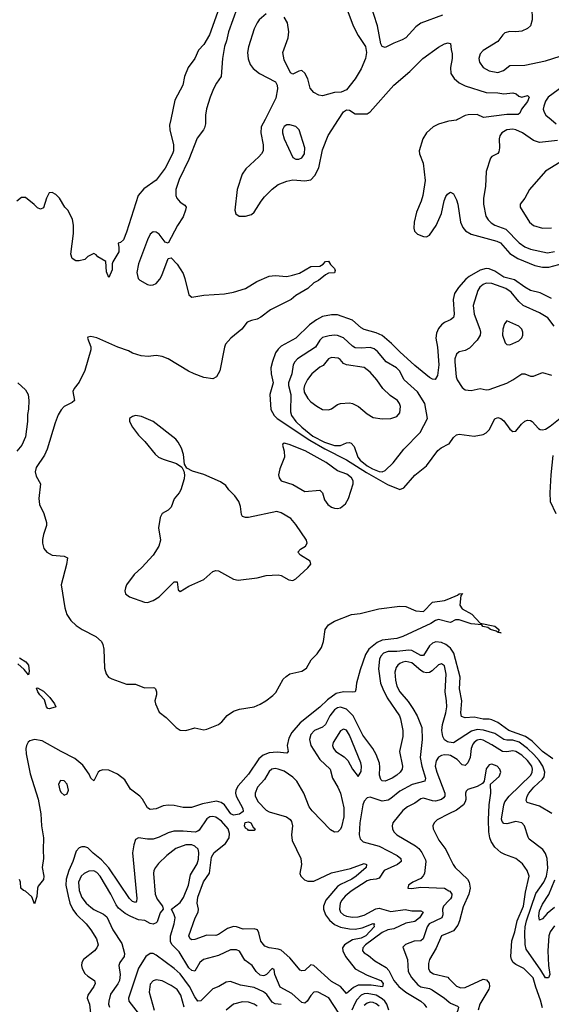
# Model space of a CAD drawing. Header units: inches. Extents: x 884549 to 1028252, y 526810 to 653624.
# Tile 525 of 656: x 947110 to 950689, y 604049 to 610671. Entities that reach past the tile are written whole.
import ezdxf

# ---------------------------------------------------------------- set-up
doc = ezdxf.new("R2010")
doc.units = ezdxf.units.IN
doc.header["$MEASUREMENT"] = 0
for name, color, linetype in [('A9640', 7, 'Continuous'), ('A9641', 7, 'Continuous'), ('A9650', 7, 'Continuous'), ('A9651', 7, 'Continuous')]:
    doc.layers.add(name, color=color, linetype=linetype)

msp = doc.modelspace()

# ---------------------------------------------------------------- linework, layer by layer
at = {"layer": 'A9640', "color": 5}
for points, elevation in [([(948127.2, 610000), (948119, 609961), (948120.3, 609930), (948146.4, 609830), (948146, 609790), (948139.5, 609770), (948090, 609672.3), (948030, 609592), (947946.6, 609533.4), (947908, 609490), (947830, 609242), (947808.3, 609191.7), (947790, 609173.2), (947772.7, 609167.3), (947778.5, 609138.5), (947777.6, 609110), (947737.1, 609042.9), (947733, 609030), (947734, 608990), (947710, 608938), (947694.5, 608974.5), (947690, 609046), (947636.4, 609076.4), (947626, 609090), (947610, 609098), (947570, 609078), (947550, 609058), (947510, 609048.7), (947488.9, 609048.9), (947464.7, 609064.7), (947455.3, 609095.3), (947472.9, 609232.9), (947472.9, 609287.1), (947465.2, 609330), (947434, 609390), (947415.3, 609410), (947378, 609470), (947354.6, 609494.6), (947330, 609508), (947310, 609506), (947291.3, 609470), (947270, 609406), (947250, 609398), (947230, 609406), (947209.1, 609429.1), (947150, 609475.3), (947123.5, 609476.5), (947091, 609450)], 2060), ([(948361.1, 610000), (948360.6, 609970), (948354.9, 609945.1), (948347.9, 609930), (948304.9, 609875.1), (948250.1, 609730), (948184.5, 609595.5), (948162.2, 609530), (948161, 609490), (948167.9, 609470), (948190, 609443.9), (948223.2, 609423.2), (948230.2, 609410), (948227.1, 609390), (948210, 609346.3), (948172.9, 609287.1), (948110, 609169), (948090, 609174.5), (948050, 609229.7), (948030, 609242.4), (948010, 609244.2), (947990, 609229.7), (947970.1, 609190), (947909.5, 609030), (947898.4, 608970), (947907.6, 608930), (947919.4, 608919.4), (947970, 608890.4), (947990, 608885.3), (948010, 608887), (948030, 608897.6), (948053.9, 608926.1), (948068, 608952), (948110, 609066), (948130, 609070.8), (948170, 609028), (948210, 608964.9), (948223.2, 608930), (948250, 608821), (948270, 608804.4), (948350, 608818.6), (948488.2, 608828.2), (948550, 608839.7), (948630, 608862.7), (948707.3, 608910), (948790, 608945.4), (948830, 608950.8), (948910, 608944.4), (948947.9, 608952.1), (948993.4, 608966.6), (949070, 609010.3), (949130, 609014), (949152.9, 609027.1), (949170, 609045.5), (949190, 609047.3), (949203.9, 609023.9), (949230, 608998.7), (949235.2, 608984.8), (949230, 608969.8), (949190, 608965.7), (949170, 608955.8), (949122, 608918), (949090, 608900.7), (949050, 608863.6), (948970, 608816.3), (948937.6, 608790), (948799.3, 608720.7), (948732.9, 608670), (948710, 608657.7), (948670, 608649.3), (948642.8, 608637.2), (948607, 608590), (948532.4, 608530), (948497.1, 608490), (948488.4, 608470), (948457, 608310), (948435.5, 608270), (948410, 608255.1), (948350, 608264.4), (948284, 608290), (948247.1, 608307.1), (948110, 608390.8), (948070, 608406), (948030, 608412), (947974.9, 608405.1), (947929.3, 608410), (947870, 608429.2), (947843.8, 608443.8), (947772.3, 608470), (947630, 608532.1), (947590, 608540.7), (947570, 608535.1), (947566.5, 608530), (947590.1, 608470.1), (947589, 608450), (947550, 608312.8), (947510, 608232.4), (947477.2, 608190), (947469.1, 608170), (947480.3, 608110), (947464.1, 608095.9), (947410, 608069.7), (947390, 608047.6), (947370, 608012.9), (947350, 607960.5), (947296.5, 607783.5), (947277.7, 607742.3), (947220.6, 607659.4), (947214.6, 607630), (947222.2, 607602.2), (947250.2, 607549.8), (947240.5, 607450), (947244.9, 607410), (947274, 607350), (947290.5, 607290.5), (947290.5, 607270), (947270.4, 607210), (947264.1, 607175.9), (947263.8, 607150), (947274, 607114), (947294, 607090), (947330, 607070.4), (947410, 607063), (947432, 607052), (947426.7, 607006.7), (947390.3, 606870), (947415.4, 606715.4), (947427.2, 606670), (947454.9, 606630), (947490, 606596.9), (947530.3, 606570), (947623.5, 606523.5), (947660.7, 606490), (947670.2, 606470), (947677.3, 606437.3), (947680.8, 606310), (947691.9, 606271.9), (947709.2, 606250), (947730, 606238), (947830, 606201.4), (947890, 606202.6), (947950, 606178.6), (948010, 606180.5), (948017, 606177), (948024, 606170), (948030.7, 606150), (948030.7, 606130), (948021.1, 606090), (948024.4, 606070), (948050, 606014), (948097.7, 605977.7), (948163.2, 605910), (948190, 605894), (948230, 605890.2), (948290, 605908.9), (948350, 605896), (948370, 605899.6), (948450, 605932.1), (948471.5, 605948.5), (948507.6, 605992.4), (948550, 606021.5), (948590, 606034.2), (948690, 606049.5), (948730, 606066.8), (948766.6, 606090), (948814.2, 606125.8), (948833.8, 606146.2), (948884.9, 606235.1), (948905.2, 606254.8), (948930, 606272), (949010, 606290.3), (949041.3, 606310), (949072.9, 606367.1), (949113.1, 606406.9), (949142.4, 606450), (949155.8, 606490), (949166.9, 606570), (949190, 606602.4), (949230, 606627), (949344, 606670), (949401.7, 606678.3), (949528, 606710), (949670, 606726), (949710, 606724.7), (949776.3, 606696.3), (949830, 606690.7), (949890, 606754), (949970, 606764.4), (950000, 606776.9)], 2080), ([(948762, 610000), (948736.6, 609950), (948733.2, 609910), (948750.2, 609829.8), (948749.1, 609790), (948739, 609770), (948720.2, 609750), (948632, 609668), (948608.1, 609631.9), (948575.4, 609530), (948558.9, 609390), (948565.1, 609365.1), (948588.9, 609348.9), (948630, 609349.2), (948670, 609360.8), (948690, 609376.5), (948735.2, 609450), (948759.6, 609480.4), (948810, 609531.6), (948850, 609563), (948910, 609585.1), (948950, 609593.5), (949030, 609587.6), (949070, 609594.7), (949097, 609623), (949124.1, 609675.9), (949150, 609796.4), (949188, 609892), (949257.4, 610000)], 2120), ([(950000, 609988.2), (949990, 609986.5), (949930, 609969.8), (949894, 609950), (949848.9, 609911.1), (949824.1, 609870), (949799.7, 609790), (949802, 609770), (949826.1, 609706.1), (949841.1, 609590), (949825.3, 609490), (949813.4, 609450), (949782.2, 609377.8), (949765.5, 609310), (949763.1, 609270), (949768.4, 609250), (949789.2, 609229.2), (949830, 609214), (949850, 609210.4), (949870, 609222), (949913.5, 609286.5), (949950, 609368.8), (949967.7, 609452.3), (949978.2, 609481.8), (949990, 609498.7), (950000, 609505.5)], 2120), ([(950000, 608648), (949970, 608635.4), (949950, 608619.7), (949930, 608594.3), (949916.2, 608563.8), (949912, 608530), (949923, 608470), (949932.9, 608350), (949922.7, 608277.3), (949908.3, 608251.7), (949890, 608252.8), (949870, 608265.1), (949770, 608346.6), (949670, 608437.2), (949614.4, 608494.4), (949550, 608546.7), (949510, 608565.3), (949430, 608586.8), (949410, 608598.5), (949350, 608649.8), (949250, 608686.1), (949210, 608687.4), (949150, 608674.3), (949107.5, 608652.5), (949061.8, 608618.2), (948970, 608529.9), (948870, 608476), (948850, 608456.2), (948833.1, 608430), (948811.5, 608371.5), (948801.6, 608330), (948802.6, 608290), (948817.3, 608230), (948795.4, 608150), (948802.1, 608050), (948824.1, 608010), (948844.4, 607990), (949064.4, 607844.4), (949165.4, 607785.4), (949310, 607711.4), (949445.7, 607625.7), (949586.1, 607546.1), (949670, 607510.6), (949697.2, 607522.8), (949770, 607606.9), (949850, 607671.6), (949925.6, 607774.4), (949948.3, 607791.7), (950000, 607819)], 2120), ([(947098.8, 608230), (947150, 608181), (947166.8, 608150), (947171, 608110), (947170.9, 608050.9), (947163.5, 608016.5), (947162.8, 607970), (947150, 607866), (947124.7, 607810), (947091, 607770)], 2060), ([(950000, 606618.8), (949930, 606638), (949910, 606630.9), (949878.8, 606610), (949690, 606523.3), (949648.9, 606508.9), (949550, 606499.1), (949516.5, 606483.5), (949461.6, 606438.4), (949438.1, 606401.9), (949401.6, 606298.4), (949378, 606210), (949373.6, 606166.4), (949368.1, 606151.9), (949351.1, 606148.9), (949290, 606151.8), (949241.2, 606138.8), (949182.5, 606097.5), (949130, 606048.1), (948998.1, 605941.9), (948942.6, 605877.4), (948921.8, 605838.2), (948911.6, 605790), (948918.6, 605750), (948910, 605738.2), (948844.9, 605744.9), (948790, 605739.7), (948750, 605724.1), (948720.1, 605699.9), (948650, 605596.4), (948581.1, 605518.9), (948565.2, 605490), (948562.6, 605470), (948567.7, 605450), (948613.6, 605366.4), (948614.1, 605345.9), (948591.2, 605328.8), (948550, 605322.1), (948531.6, 605330), (948489.8, 605389.8), (948466.6, 605406.6), (948434.8, 605414.8), (948341.9, 605398.1), (948268.1, 605371.9), (948210, 605372.6), (948150, 605385.8), (948110, 605388.7), (948076.8, 605383.2), (948030, 605363.2), (947990, 605359.9), (947970, 605371.6), (947936.2, 605430), (947919.1, 605450), (947857.3, 605497.3), (947819.2, 605559.2), (947770, 605596.1), (947710, 605624.5), (947670, 605627.1), (947650, 605619.8), (947639.7, 605610), (947610, 605552.3), (947590, 605571.2), (947577.9, 605597.9), (947536.7, 605656.7), (947482.4, 605702.4), (947390, 605748.7), (947261.7, 605821.7), (947210, 605830.5), (947179.2, 605820.8), (947168.2, 605811.8), (947156.2, 605790), (947152.5, 605770), (947154.3, 605734.3), (947180.3, 605600.3), (947234, 605430), (947251.9, 605330), (947257.7, 605250), (947270.1, 605169.9), (947267.7, 605087.7), (947271.4, 605030), (947261.5, 604970), (947272.9, 604910), (947270, 604889.4), (947235.3, 604844.7), (947230.3, 604829.7), (947225.8, 604774.2), (947210, 604726), (947191.7, 604771.7), (947150, 604809.2), (947135.1, 604815.1), (947119, 604830), (947116, 604870), (947109.6, 604889.6)], 2080), ([(950000, 606452.8), (949978.5, 606470), (949950, 606482.2), (949913, 606487), (949890, 606478.2), (949870, 606459.6), (949830, 606395.9), (949810, 606394.8), (949750, 606427.7), (949730.8, 606430.8), (949650, 606422.4), (949590, 606422.7), (949559.7, 606410), (949541.9, 606390), (949532.6, 606370), (949526.3, 606306.3), (949539.1, 606210), (949554.1, 606170), (949585, 606110), (949666.9, 605990), (949674.7, 605970), (949689.5, 605890), (949689.6, 605850), (949667.2, 605750), (949687.5, 605650), (949684.2, 605630), (949672.1, 605610), (949648.9, 605590), (949617.4, 605570), (949570, 605549), (949550, 605551.8), (949541.6, 605561.6), (949532.9, 605590), (949535.3, 605644.7), (949531.8, 605670), (949510, 605729), (949488.1, 605770), (949419.6, 605859.6), (949355.4, 605990), (949310, 606035.1), (949270, 606048.1), (949250, 606043.5), (949230, 606030.7), (949198.8, 605990), (949168.9, 605930), (949150, 605913.9), (949095.4, 605890), (949070, 605864.5), (949060.6, 605830), (949071.1, 605790), (949130, 605695), (949199.8, 605630), (949216.4, 605570), (949252.9, 605510), (949269.5, 605470), (949291.8, 605370), (949292.2, 605310), (949277.7, 605242.3), (949270, 605226.2), (949252.7, 605210), (949230, 605207.8), (949202.5, 605222.5), (949079.8, 605350), (949058.2, 605378.2), (949023.4, 605470), (948977.3, 605550), (948950, 605577.4), (948890, 605616.2), (948850, 605631.6), (948830, 605634.5), (948807.3, 605630), (948790, 605616), (948759.3, 605560.7), (948710.7, 605510), (948694.9, 605470), (948696.8, 605450), (948715.7, 605410), (948770, 605354.6), (948790, 605343.4), (948907.4, 605310), (948931.6, 605291.6), (948939.6, 605279.6), (948946.1, 605250), (948941.4, 605190), (948944.7, 605150), (949003.9, 605030), (949007, 604990), (948996.3, 604930), (949003.8, 604910), (949027.3, 604887.3), (949050, 604877), (949090, 604876.6), (949210, 604933.1), (949338.1, 604961.9), (949430, 604996.5), (949445.5, 604990), (949443.9, 604970), (949376.3, 604910), (949347.5, 604890), (949270, 604855.7), (949250, 604842.3), (949171, 604750), (949156.4, 604710), (949156.4, 604690), (949170.1, 604650), (949195.6, 604615.6), (949230, 604586.7), (949270, 604567.1), (949330, 604556.2), (949370, 604555.1), (949416.6, 604563.4), (949490, 604591.8), (949502, 604590), (949495.4, 604584.6), (949496.1, 604570), (949441.1, 604510), (949410, 604495.2), (949350, 604482.1), (949296.6, 604450), (949284.6, 604430), (949285, 604410), (949302.8, 604370), (949367.8, 604287.8), (949450, 604244.3), (949541.4, 604210), (949556.3, 604190), (949552.8, 604167.2), (949477, 604177), (949390, 604177.2), (949358, 604162), (949310, 604121), (949270, 604169.8), (949210, 604202.4), (949090, 604309.9), (949070, 604315), (949030, 604277.3), (949010, 604273.8), (948999.3, 604279.3), (948930, 604362.3), (948870, 604413.5), (948850, 604420.7), (948789.8, 604429.8), (948761.4, 604441.4), (948734.5, 604474.5), (948721.2, 604530), (948710.9, 604550), (948690, 604557.8), (948615.7, 604555.7), (948570, 604571.1), (948550, 604573.3), (948510, 604558), (948450, 604518.3), (948430, 604512.9), (948370, 604513.7), (948290, 604484.5), (948270, 604483.5), (948258.4, 604490), (948249.9, 604510), (948291.9, 604630), (948311.2, 604670), (948313.4, 604690), (948304.8, 604730), (948309.5, 604770), (948347.4, 604872.6), (948387.8, 604932.2), (948402, 605038), (948420.8, 605070), (948496.6, 605130), (948520.3, 605170), (948523, 605197), (948512.9, 605230), (948470, 605279.9), (948430, 605308.7), (948410, 605313.2), (948390, 605309.9), (948370, 605297), (948318.5, 605221.5), (948310, 605213.3), (948292.6, 605207.4), (948210, 605213.4), (948147.4, 605212.6), (948110, 605203.6), (948050, 605173.1), (948010, 605159.9), (947970, 605159.2), (947910.3, 605169.7), (947890, 605158), (947878.4, 605121.6), (947871, 605069), (947898.4, 604761.6), (947897.2, 604742.8), (947890, 604733), (947870, 604741.5), (947850, 604760.6), (947710, 604966.9), (947661.2, 605021.2), (947605.6, 605065.6), (947570, 605101.4), (947550, 605108.7), (947530, 605107.7), (947510, 605101.4), (947490, 605079.1), (947469.2, 605010), (947442.2, 604950), (947423, 604890), (947421.2, 604850), (947436.3, 604776.3), (947449.2, 604729.2), (947468, 604688), (947493.7, 604653.7), (947558.5, 604590), (947590.1, 604550.1), (947627.9, 604490), (947639.3, 604450), (947630.2, 604430), (947613.7, 604410), (947539.8, 604350), (947529.6, 604330), (947527.3, 604310), (947530.8, 604290), (947550, 604256.2), (947570, 604237.8), (947613.8, 604210), (947619.3, 604190), (947610.2, 604170), (947568.9, 604111.1), (947564.8, 604090), (947581.3, 604050), (947586.3, 603990)], 2120), ([(947110, 606379.1), (947151.8, 606351.8), (947170, 606330.7), (947174, 606290), (947170, 606266), (947141.3, 606301.3), (947098.9, 606338.9)], 2060), ([(950000, 605812.3), (949990, 605813.6), (949970, 605828.2), (949958.5, 605850), (949951.6, 605890), (949957.1, 605930), (949980.2, 606010), (949985.4, 606050), (949984.5, 606090), (949974.8, 606150), (949982, 606270), (949970, 606325.1), (949950, 606339.1), (949930, 606332.3), (949888.2, 606291.8), (949870, 606281.2), (949850, 606277.8), (949830, 606283), (949810, 606295.2), (949750, 606345.9), (949710, 606354.4), (949689, 606351), (949670, 606341.7), (949655, 606330), (949645.2, 606314.8), (949637, 606283), (949640.4, 606230), (949649.6, 606190), (949668.9, 606150), (949725.4, 606085.4), (949757.9, 606037.9), (949786.4, 605990), (949818.2, 605910), (949821, 605830), (949806.6, 605710), (949816.9, 605650), (949841.6, 605570), (949837.3, 605550), (949752.2, 605527.8), (949670, 605483.4), (949610, 605433.5), (949590, 605422), (949550, 605416.4), (949470, 605442.3), (949450, 605438.7), (949430, 605415.6), (949421.1, 605390), (949399.4, 605270), (949395.9, 605190), (949401.5, 605161.5), (949422.1, 605142.1), (949530, 605111.9), (949652.7, 605050), (949675.8, 605030), (949679, 605010), (949654.9, 604990), (949563.5, 604950), (949530, 604896.8), (949510, 604889.9), (949470, 604886.5), (949450, 604878.8), (949341.4, 604810), (949302.6, 604777.4), (949280.1, 604750), (949269, 604730), (949262.8, 604690), (949270.9, 604670), (949290.9, 604650.9), (949310, 604641.9), (949350, 604634.6), (949390, 604638.3), (949430, 604649.2), (949508.1, 604691.9), (949530, 604696), (949610, 604673.6), (949705.9, 604685.9), (949750, 604678.2), (949810, 604678.4), (949826.7, 604670), (949800.9, 604630), (949770, 604606.6), (949710, 604594.2), (949630, 604556.5), (949588.2, 604550), (949550, 604533.3), (949439.3, 604450), (949421.1, 604430), (949418.2, 604410), (949430, 604395.2), (949458.4, 604378.4), (949501.7, 604341.7), (949577.3, 604297.3), (949596.2, 604276.2), (949629.6, 604210), (949663.3, 604170), (949711, 604131), (949810.2, 604070), (949834, 604050), (949850, 604028.9)], 2140), ([(950000, 605724), (949970, 605728.1), (949950, 605723.4), (949929.7, 605710.3), (949913.2, 605686.8), (949908, 605650), (949917.6, 605610), (949971.8, 605470), (949971.4, 605450), (949963.1, 605436.9), (949950, 605426), (949910, 605415.5), (949890, 605417.3), (949830, 605436.1), (949810, 605430.6), (949770, 605402.4), (949721.7, 605378.3), (949690, 605352.7), (949622.3, 605270), (949616.9, 605250), (949620.2, 605230), (949630.2, 605210), (949649.1, 605190), (949775.2, 605115.2), (949797.3, 605097.3), (949817.1, 605070), (949841.6, 605021.6), (949844.6, 605010), (949835.1, 604930), (949827.7, 604912.3), (949810, 604894.8), (949758, 604870), (949728.2, 604850), (949724, 604830), (949747.6, 604827.6), (949810, 604837.7), (949970, 604829.4), (950000, 604812.9)], 2160), ([(950000, 605329.4), (949920.3, 605290), (949900.3, 605270), (949891.7, 605250), (949892.9, 605230), (949932.4, 605152.4), (949979.3, 605090), (950000, 605048.4)], 2180), ([(949258.5, 603990), (949192.2, 604092.2), (949120.5, 604130), (949110, 604133.6), (949090, 604129.9), (949070, 604107.4), (949046.7, 604070), (949030, 604056.8), (949010, 604060.8), (948941.6, 604121.6), (948864.1, 604164.1), (948827.1, 604250), (948823.7, 604283.7), (948810, 604290.8), (948771.7, 604250), (948757.5, 604242.5), (948750, 604239.9), (948730, 604244.9), (948701.4, 604270), (948675.7, 604310), (948626.2, 604346.2), (948590, 604407.7), (948570, 604416.5), (948530, 604415.5), (948450, 604377.7), (948349, 604351), (948322.2, 604330), (948290, 604271.1), (948270, 604276.2), (948250, 604295), (948183.1, 604403.1), (948136.1, 604450), (948126.4, 604470), (948125.2, 604510), (948149.9, 604590), (948156.2, 604630), (948151.4, 604651.4), (948131.5, 604690), (948190, 604734.8), (948213.4, 604766.6), (948246.2, 604850), (948259.4, 604920.6), (948305.5, 604994.5), (948313.5, 605026.5), (948316.4, 605070), (948311.6, 605091.6), (948290, 605112.8), (948270, 605120.9), (948230, 605122.5), (948162.3, 605097.7), (948100.7, 605050), (948044.2, 604995.8), (948024.5, 604970), (948014.5, 604950), (948011.6, 604930), (948021.9, 604790), (948036.6, 604756.6), (948072.7, 604710), (948075.5, 604690), (948055.4, 604664.6), (948035.2, 604604.8), (948030, 604597.3), (948010, 604587.2), (947990, 604591.7), (947952.1, 604612.1), (947910, 604618), (947858.8, 604638.8), (947820.4, 604660.4), (947775.6, 604695.6), (947759.1, 604719.1), (947724.6, 604790), (947651.4, 604910), (947630, 604935.2), (947610, 604946.9), (947575.4, 604944.6), (947543.5, 604930), (947524.1, 604910), (947506.8, 604870), (947510, 604814.9), (947530, 604766.9), (947558.4, 604730), (947590, 604702.3), (947610, 604687.5), (947675, 604655), (947697.3, 604637.3), (947736.5, 604550), (947799.1, 604459.1), (947817, 604390), (947813.7, 604370), (947785.8, 604330), (947778.8, 604310), (947786.4, 604250), (947781.6, 604210), (947772.1, 604187.9), (947722.3, 604117.7), (947710.1, 604070), (947709.3, 604050), (947714.8, 604030)], 2140), ([(950000, 604748), (949962.7, 604710), (949956.6, 604690), (949958.7, 604650), (949953, 604630), (949867.1, 604590), (949853.2, 604570), (949826.2, 604490), (949810, 604477), (949766.5, 604473.5), (949707.9, 604452.1), (949690, 604432.7), (949721.3, 604350), (949725.9, 604270), (949747.3, 604230), (949790, 604179.8), (949810, 604167.7), (949870, 604155.1), (949887.1, 604147.1), (949970, 604090.1), (950000, 604065.3)], 2160), ([(950000, 604530.7), (949950, 604509.8), (949913.3, 604426.7), (949868.5, 604351.5), (949862.7, 604322.7), (949862.7, 604290), (949872.4, 604270), (949895.3, 604255.3), (949991.6, 604231.6), (950000, 604223.1)], 2180), ([(948870, 604047.9), (948830, 604053.1), (948810, 604063.4), (948774.5, 604114.5), (948752.3, 604132.3), (948690, 604161.4), (948598.1, 604178.1), (948530, 604201.8), (948501.1, 604198.9), (948452.2, 604170), (948410, 604153.3), (948330, 604072.8), (948310, 604070.9), (948290, 604099.1), (948254.5, 604170), (948190, 604253.6), (948150, 604291.1), (948030, 604380.3), (948010, 604390.7), (947990, 604391.7), (947959, 604370), (947910, 604292.8), (947843, 604090), (947846.4, 604070), (947908.9, 603990)], 2160), ([(948216.9, 604030), (948196.4, 604110), (948170, 604148.4), (948130, 604176.5), (948070, 604206.3), (948030, 604213.6), (948010, 604207.3), (947990, 604185.1), (947982.2, 604130), (948015.3, 604010)], 2180), ([(949594.6, 604010), (949582.7, 604050), (949569.5, 604069.5), (949550, 604086.9), (949510, 604110.5), (949450, 604121.9), (949430, 604119.7), (949409.8, 604110.2), (949380.6, 604079.4), (949365.6, 604054.4), (949346.2, 604010)], 2140), ([(948710, 604036.5), (948690, 604050.4), (948650, 604064.7), (948610, 604065.7), (948550.1, 604049.9), (948500.9, 604010)], 2180), ([(949530, 604037.7), (949510, 604052.4), (949490, 604060.8), (949470, 604062.7), (949450, 604057.1), (949430, 604040.2)], 2160)]:
    msp.add_lwpolyline(points, dxfattribs=dict(at, elevation=elevation))
for points, elevation in [([(948930, 609963.5), (948910, 609963.5), (948890, 609952.4), (948880.6, 609930), (948878.9, 609910), (948890, 609870.4), (948950, 609743.7), (948970, 609733.8), (948990, 609733.8), (949010, 609742.7), (949028.6, 609770), (949030.6, 609810), (948990.9, 609930.9), (948970, 609953.6)], 2140), ([(949230, 608550.5), (949194.5, 608545.5), (949150, 608533.8), (949130, 608516), (949101.1, 608470), (948981.2, 608390), (948961.8, 608370), (948951.8, 608350), (948942.4, 608290), (948919, 608230), (948919, 608210), (948934.8, 608150), (948933.3, 608033.3), (948940.2, 608010), (948970.2, 607970), (949010.1, 607930), (949083.8, 607870), (949161.7, 607830), (949230, 607806.5), (949270, 607807.3), (949310, 607826.5), (949330, 607827.6), (949342.2, 607822.2), (949361.5, 607801.5), (949387, 607730), (949402.6, 607710), (949448.8, 607670), (949484.5, 607650), (949530, 607633.6), (949550, 607630.2), (949570, 607640.2), (949625.1, 607690), (949697.1, 607782.9), (949805.8, 607894.2), (949854.8, 607990), (949838.8, 608090), (949787.8, 608167.8), (949698.6, 608250), (949668.1, 608310), (949647.7, 608330), (949577.3, 608370), (949519.7, 608439.7), (949497.8, 608457.8), (949470, 608467.5), (949410, 608462.3), (949370, 608465), (949350, 608476), (949290, 608531.3), (949250, 608548.4)], 2140), ([(949210, 608399.4), (949189.7, 608390.3), (949154.5, 608345.5), (949130, 608334.8), (949077.3, 608290), (949047.9, 608252.1), (949026.8, 608210), (949023.2, 608190), (949026.5, 608166.5), (949050, 608123.8), (949070, 608102), (949110, 608072.2), (949150, 608050.4), (949190, 608047.7), (949210, 608054.6), (949250, 608082.7), (949270, 608090.3), (949330, 608094.5), (949350.1, 608090.1), (949390.8, 608070.8), (949450, 608020.3), (949490, 607996), (949550, 607986.7), (949610, 607989.1), (949650, 608002.3), (949670, 608028), (949673.5, 608070), (949668, 608090), (949654.7, 608110), (949603.7, 608143.7), (949555.8, 608190), (949513.7, 608250), (949470, 608301.1), (949430, 608332), (949309.8, 608349.8), (949290, 608359.7), (949267, 608387), (949254.6, 608394.6)], 2160), ([(947890, 608009.6), (947870, 608003.7), (947850.8, 607990), (947850.5, 607970), (947869, 607930), (947910, 607877), (947953.5, 607833.5), (948022, 607750), (948044.4, 607730), (948075.5, 607715.5), (948166.4, 607686.4), (948202, 607662), (948214.8, 607634.8), (948219.1, 607610), (948217.5, 607582.5), (948194.9, 607510), (948183.8, 607490), (948150.2, 607449.8), (948130, 607393.2), (948110, 607372), (948070.3, 607349.7), (948055.8, 607324.2), (948045.9, 607254.1), (948059.1, 607170), (948046.9, 607130), (948010, 607069.6), (947933.7, 606986.3), (947880.6, 606939.4), (947830.4, 606870), (947822, 606850), (947818.4, 606830), (947823.8, 606810), (947849, 606789), (947950, 606753.4), (947970, 606752), (948010, 606765.7), (948050, 606790.2), (948150, 606890.2), (948170.2, 606890.2), (948176.7, 606836.7), (948190, 606826), (948250, 606861.7), (948350, 606906.3), (948410, 606959.3), (948430, 606966.4), (948450, 606964.4), (948549.1, 606909.1), (948581.4, 606901.4), (948710, 606917.1), (948770, 606934), (948850, 606938), (948870, 606933.4), (948923.1, 606903.1), (948950, 606900.5), (948970, 606910.5), (949050, 606984.2), (949069.6, 607010), (949065.6, 607030), (949000.7, 607070), (948982, 607090), (949000.7, 607110), (949034, 607130), (949044.7, 607150), (949041.7, 607170), (948970, 607277), (948936.2, 607316.2), (948870, 607353.6), (948842.7, 607362.7), (948650, 607323.7), (948630, 607322.7), (948610, 607329.2), (948603.9, 607343.9), (948598, 607398), (948586, 607430), (948559.6, 607470), (948518, 607510), (948497.7, 607537.7), (948463, 607563), (948350, 607612.6), (948274, 607634), (948236, 607656), (948220.9, 607680.9), (948213.1, 607746.9), (948199.8, 607790), (948178.5, 607830), (948161.1, 607850), (948010, 607968.3), (947930, 608001.7)], 2120), ([(948890, 607823.5), (948882.6, 607817.4), (948880.2, 607810), (948890.2, 607769.8), (948892.2, 607730), (948862.4, 607650), (948853.4, 607610), (948857.3, 607590), (948870, 607571), (948950, 607544.9), (949030, 607498), (949130, 607508), (949148.8, 607488.8), (949161.6, 607441.6), (949183.8, 607410), (949210, 607391.7), (949230, 607385.2), (949250, 607384.1), (949270, 607389.3), (949304.4, 607415.6), (949323.4, 607450), (949355.5, 607550), (949355.6, 607570), (949344, 607590), (949313.7, 607613.7), (949250, 607637.9), (949172.7, 607692.7), (949031.8, 607771.8), (948925, 607815)], 2120), ([(947310, 606035.8), (947299.5, 606039.5), (947291.6, 606050), (947278, 606098), (947245.1, 606130), (947232.3, 606150), (947224.8, 606175.2), (947230, 606178.8), (947270, 606154.4), (947313.3, 606113.3), (947344.9, 606070), (947353.4, 606050), (947350, 606046.6)], 2060), ([(949290, 605899.7), (949270, 605888), (949220.9, 605810), (949216.9, 605790), (949222.3, 605770), (949238.9, 605750), (949294.1, 605714.1), (949320.3, 605690), (949350, 605631), (949390, 605582), (949410, 605614), (949412.6, 605650), (949406.6, 605673.4), (949330, 605858.7), (949310, 605892.3)], 2140), ([(947386, 605554), (947371.4, 605530), (947381.7, 605490), (947390, 605474), (947410, 605456.9), (947430, 605464.2), (947440.2, 605490), (947430.6, 605530), (947410, 605551.4)], 2120), ([(948650, 605217.2), (948645.4, 605225.4), (948630, 605233.6), (948623.9, 605250), (948628.7, 605271.3), (948650, 605276.3), (948666.4, 605270), (948681.7, 605241.7), (948695.3, 605230), (948690, 605217.2)], 2080)]:
    msp.add_lwpolyline(points, close=True, dxfattribs=dict(at, elevation=elevation))
at = {"layer": 'A9641', "color": 5}
for points, elevation in [([(949300.4, 610780.4), (949355.5, 610630), (949390, 610565.7), (949438.3, 610490), (949445.2, 610450), (949439.3, 610410), (949410, 610340.5), (949370, 610273.3), (949310, 610200.7), (949275.1, 610184.9), (949230, 610182), (949150, 610159.7), (949123.3, 610163.3), (949090, 610182.4), (949065.1, 610210), (949050, 610274), (949030, 610312), (949010, 610329.3), (948990, 610325.2), (948950, 610305.2), (948934.2, 610314.2), (948890, 610401.6), (948881.6, 610450), (948917.6, 610550), (948923.2, 610590), (948912.7, 610650), (948890, 610688.7)], 2120), ([(949957.5, 610702.5), (949810, 610647.7), (949777, 610623), (949710, 610549.8), (949685.2, 610534.8), (949630, 610514.4), (949570, 610485), (949550.8, 610490.8), (949541.5, 610510), (949519.8, 610630), (949470, 610782.7)], 2120), ([(948452.5, 610750), (948387.7, 610570), (948350, 610505.1), (948314.7, 610465.3), (948290, 610409.3), (948244.4, 610350), (948219.3, 610290), (948208, 610230), (948154.4, 610130), (948127.2, 610000)], 2060), ([(948574.4, 610750), (948516.1, 610590), (948502.9, 610530), (948488.4, 610490), (948476.1, 610410), (948466.2, 610290), (948434.5, 610245.5), (948414.4, 610205.6), (948391.9, 610150), (948368.2, 610071.8), (948361.5, 610030), (948361.1, 610000)], 2080), ([(948770, 610709.9), (948722.7, 610670), (948708.2, 610650), (948690, 610610.9), (948651.3, 610488.7), (948644, 610450), (948648.5, 610408.5), (948662.2, 610370), (948682.5, 610342.5), (948725.9, 610310), (948832.3, 610252.3), (948844.9, 610230), (948847, 610207), (948835.6, 610144.4), (948762, 610000)], 2120), ([(949257.4, 610000), (949290, 610050.7), (949310, 610066), (949330, 610062.4), (949370, 610037.6), (949450, 610037.8), (949470, 610051), (949629.6, 610230.4), (949738, 610322), (949825.3, 610410), (949930, 610485.7), (949970, 610508), (949995.9, 610515.9), (950000, 610514.3)], 2120)]:
    msp.add_lwpolyline(points, dxfattribs=dict(at, elevation=elevation))
at = {"layer": 'A9650', "color": 5}
for points, elevation in [([(950057, 610000), (950050, 609996.5), (950000, 609988.2)], 2120), ([(950687.5, 610000), (950721.5, 609970)], 2140), ([(950730, 609857.9), (950610, 609846), (950570, 609859.4), (950496, 609910), (950450, 609930.6), (950430, 609934), (950390.2, 609929.8), (950357, 609910), (950343.2, 609890), (950338.6, 609870), (950341.1, 609810), (950336.5, 609783.5), (950329.2, 609770.8), (950289.3, 609750.7), (950280.5, 609739.5), (950251.7, 609650), (950246.9, 609550), (950233.4, 609470), (950233.2, 609430), (950249.3, 609350), (950264.2, 609324.2), (950284.7, 609304.7), (950310, 609289.4), (950383.6, 609263.6), (950472.8, 609170), (950510, 609143.1), (950550, 609127.8), (950662.8, 609102.8), (950710, 609111.7)], 2140), ([(950750, 609713.6), (950650, 609653.6), (950543.2, 609530), (950510.1, 609469.9), (950479.5, 609430), (950478.7, 609410), (950543.1, 609310), (950570, 609288.2), (950630, 609270.2), (950690, 609272)], 2160), ([(950000, 609505.5), (950010, 609512.4), (950030, 609500.4), (950050, 609459.3), (950059.8, 609430), (950077.8, 609310), (950093.2, 609273.2), (950111.2, 609251.2), (950150, 609228.8), (950321.9, 609181.9), (950348.2, 609170), (950410, 609098.9), (950464.5, 609064.5), (950579.1, 609019.1), (950630, 609007.1), (950673.3, 609006.7), (950772.8, 609032.8)], 2120), ([(950690, 608795.5), (950613.4, 608833.4), (950550, 608850.5), (950510, 608873), (950441.7, 608921.7), (950370, 608938.9), (950310, 608979.9), (950270, 608996.7), (950250, 608997.6), (950210, 608986.3), (950136.2, 608943.8), (950114.1, 608925.9), (950064.1, 608870), (950038, 608830), (950028.9, 608790), (950034.6, 608690), (950031.5, 608668.5), (950010, 608652.3), (950000, 608648)], 2120), ([(950709.4, 608609.4), (950666, 608666), (950610, 608699.1), (950499.2, 608750), (950470, 608775.3), (950418.5, 608838.5), (950383, 608863), (950290, 608897.7), (950250, 608898.9), (950230, 608891.4), (950207.7, 608872.3), (950195.1, 608850), (950163.8, 608750), (950169.4, 608690), (950208.1, 608590), (950212.1, 608570), (950209.4, 608550), (950190, 608515.1), (950138.2, 608461.8), (950110, 608446), (950070, 608437.3), (950050, 608422), (950039.7, 608390), (950038.9, 608370), (950048.7, 608270), (950055.5, 608250), (950090, 608198.4), (950110, 608181.3), (950150, 608178), (950210, 608190.4), (950250, 608181.3), (950270, 608183.1), (950390, 608227.3), (950430.9, 608249.1), (950490, 608290.2), (950510, 608290.2), (950550, 608274.4), (950570, 608273.1), (950630, 608298.8), (950690, 608279.6)], 2140), ([(950000, 607819), (950000.7, 607819.3), (950030, 607861.6), (950050, 607878.4), (950070, 607884.4), (950170, 607869.2), (950230, 607882.3), (950250, 607892.2), (950270, 607912.7), (950310, 607987.7), (950330, 607995.2), (950350, 607990.2), (950370, 607972.9), (950410, 607917.3), (950430, 607901.6), (950450, 607903), (950487.6, 607950), (950510, 607970.3), (950530, 607978.4), (950550, 607976.4), (950560.7, 607970), (950602, 607922), (950614.4, 607914.4), (950630, 607913.4), (950650, 607917.1), (950682.2, 607937.8), (950750, 607990.8)], 2120), ([(950699.8, 607740.2), (950685.9, 607610), (950679.8, 607490), (950682, 607430), (950720.7, 607350)], 2120), ([(950000, 606776.9), (950058.6, 606801.4), (950070, 606810.5), (950092, 606812), (950081.1, 606798.9), (950073.1, 606733.1), (950088.8, 606710), (950153.4, 606673.4), (950210, 606613.4), (950310, 606593.4), (950335.3, 606570), (950337.1, 606562.9), (950331.3, 606551.3), (950351.3, 606548.7), (950330.6, 606549.4), (950319.1, 606559.1), (950279.3, 606570), (950262.9, 606582.9), (950229, 606590), (950222, 606602), (950150, 606607.1), (950070, 606635.6), (950045.2, 606634.8), (950010, 606616), (950000, 606618.8)], 2080), ([(950700.6, 605700.6), (950630, 605749.9), (950559.9, 605819.9), (950514.5, 605850), (950403.4, 605890), (950330, 605944.6), (950290, 605962.2), (950270, 605966.9), (950230, 605966.9), (950170, 605979.6), (950110, 605976), (950085, 605985), (950080.8, 606010), (950086.2, 606090), (950070.9, 606170), (950075.1, 606250), (950033, 606410), (950010, 606444.8), (950000, 606452.8)], 2120), ([(950693.6, 605333.6), (950610, 605381.6), (950527.5, 605407.5), (950520.8, 605420.8), (950525.9, 605450), (950537.9, 605470), (950571.2, 605510), (950630, 605564.1), (950640.2, 605579.8), (950645.9, 605610), (950631.4, 605650), (950607.1, 605690), (950572.3, 605730), (950530, 605770.7), (950472.5, 605812.5), (950430, 605826.8), (950390, 605826.1), (950370.8, 605830.8), (950310, 605871.7), (950233.5, 605893.5), (950190, 605897.1), (950153, 605887), (950030, 605808.4), (950000, 605812.3)], 2140), ([(950710, 604578), (950682.7, 604537.3), (950673.7, 604510), (950665.7, 604410), (950670.1, 604310), (950679.8, 604250), (950670, 604226.4), (950650, 604227.8), (950619.3, 604279.3), (950520.5, 604420.5), (950512.3, 604452.3), (950510.9, 604530), (950513.3, 604570), (950523.2, 604610), (950585.9, 604794.1), (950638.3, 604870), (950656.8, 604910), (950665.7, 604965.7), (950661.5, 605030), (950650, 605062.4), (950631.1, 605091.1), (950540.5, 605160.5), (950532.7, 605172.7), (950509.8, 605249.8), (950490, 605269.7), (950450, 605279), (950390, 605263.4), (950370, 605264.8), (950358.8, 605278.8), (950353.9, 605293.9), (950369, 605390), (950376.4, 605410), (950405.7, 605450), (950551.2, 605590), (950560.9, 605610), (950562.1, 605630), (950557.2, 605650), (950529.5, 605690), (950490, 605724.7), (950450.2, 605749.8), (950430, 605753.3), (950390, 605747.8), (950361.7, 605750), (950290, 605794.2), (950230, 605824.7), (950210, 605830.4), (950190, 605825.8), (950170, 605811.1), (950161.8, 605798.2), (950150.6, 605770), (950143.2, 605710), (950127.2, 605672.8), (950110, 605656), (950090, 605660.8), (950056.5, 605696.5), (950010, 605722.7), (950000, 605724)], 2160), ([(950630, 604026), (950616.6, 604076.6), (950584.1, 604164.1), (950567.7, 604227.7), (950505.3, 604290), (950450, 604317.3), (950433.6, 604330), (950421.1, 604350), (950416, 604370), (950423.4, 604476.6), (950443.2, 604536.8), (950458.5, 604610), (950501.2, 604710), (950515.6, 604804.4), (950539.9, 604910), (950527.1, 604950), (950495.1, 604995.1), (950450, 605030.7), (950376.1, 605056.1), (950348.6, 605070), (950310, 605106.4), (950284.5, 605144.5), (950274.5, 605170), (950267.7, 605210), (950266.3, 605290), (950271.2, 605390), (950283.2, 605470), (950279.6, 605530), (950337.9, 605582.1), (950349.8, 605610), (950343.1, 605630), (950323.9, 605650), (950290, 605665.3), (950270, 605660.3), (950250, 605634), (950237, 605550), (950225.3, 605534.7), (950190, 605514.6), (950127, 605493), (950117.1, 605482.9), (950111.5, 605468.5), (950113.4, 605426.6), (950110.2, 605410), (950099.2, 605390), (950050, 605354.1), (950000, 605329.4)], 2180), ([(950000, 605048.4), (950029.2, 604990), (950042.8, 604970), (950125.4, 604890), (950136.6, 604870), (950143.5, 604830), (950134.5, 604790), (950095.1, 604704.9), (950071.8, 604610), (950059.2, 604580.8), (950030, 604543.2), (950000, 604530.7)], 2180), ([(950710, 604699.4), (950661.1, 604658.9), (950630, 604624.1), (950610, 604615.1), (950604.6, 604644.6), (950610, 604676.9), (950630, 604722.3), (950672.7, 604787.3), (950714, 604886)], 2140), ([(950000, 604812.9), (950005.2, 604810), (950018.8, 604790), (950018.1, 604770), (950010, 604758.2), (950000, 604748)], 2160), ([(950000, 604223.1), (950050, 604172.3), (950080.1, 604160.1), (950110, 604163.2), (950230, 604219.2), (950253.5, 604213.5), (950270, 604190.4), (950273.7, 604170), (950268.5, 604150), (950207, 604050), (950196.6, 604010)], 2180), ([(950000, 604065.3), (950010, 604057.1), (950057.2, 604037.2), (950064, 604030), (950061.1, 604010), (950044.3, 603970), (950043.5, 603956.5), (950051, 603930), (950084, 603904), (950130, 603889.5), (950169.1, 603870), (950183.6, 603850), (950173.1, 603830), (950150.7, 603809.3), (950141.9, 603790), (950150, 603726.6), (950130, 603728.9), (950118.8, 603738.8), (950050, 603767.2), (950000, 603797.7)], 2160)]:
    msp.add_lwpolyline(points, dxfattribs=dict(at, elevation=elevation))
at = {"layer": 'A9650', "color": 5, "elevation": 2160}
msp.add_lwpolyline([(950390, 608646), (950374.9, 608625.1), (950363.9, 608590), (950360.8, 608550), (950378.5, 608498.5), (950390, 608486), (950410, 608483.7), (950470, 608510.4), (950490, 608530.8), (950496.9, 608550), (950497.7, 608570), (950490.9, 608590), (950470, 608609.6)], close=True, dxfattribs=at)
at = {"layer": 'A9651', "color": 5}
for points, elevation in [([(950559.2, 610750), (950560.2, 610670), (950549.1, 610630), (950528.3, 610611.7), (950490, 610595), (950450, 610589.8), (950409.1, 610590.9), (950377.5, 610582.5), (950363.1, 610570), (950330, 610524.4), (950230, 610464.4), (950210, 610440.7), (950201.3, 610410), (950205.3, 610385.3), (950230, 610350.3), (950270, 610327.7), (950330, 610316.3), (950366.6, 610330), (950410, 610362.3), (950510, 610366.4), (950650, 610394.3), (950889.7, 610470)], 2140), ([(950000, 610514.3), (950010.4, 610510.4), (950014.4, 610470), (950022.3, 610442.3), (950021.2, 610410), (950010.2, 610350), (950013, 610310), (950035.4, 610275.4), (950070, 610246.5), (950110, 610225.4), (950250, 610180.6), (950330, 610179.3), (950370, 610173.6), (950430, 610179.5), (950451.7, 610171.7), (950470, 610156.3), (950490, 610150.5), (950530, 610161.6), (950539.5, 610150), (950530, 610121.1), (950489.5, 610070.5), (950478.3, 610041.7), (950466.5, 610033.5), (950390, 610034.2), (950233, 610013), (950190, 610033.9), (950130, 610032.1), (950110, 610026.5), (950057, 610000)], 2120), ([(950770, 610224.2), (950667.6, 610150), (950650, 610122.3), (950638.3, 610090), (950635.5, 610070), (950640.5, 610050), (950653.5, 610030), (950687.5, 610000)], 2140)]:
    msp.add_lwpolyline(points, dxfattribs=dict(at, elevation=elevation))

doc.saveas('drawing.dxf')
